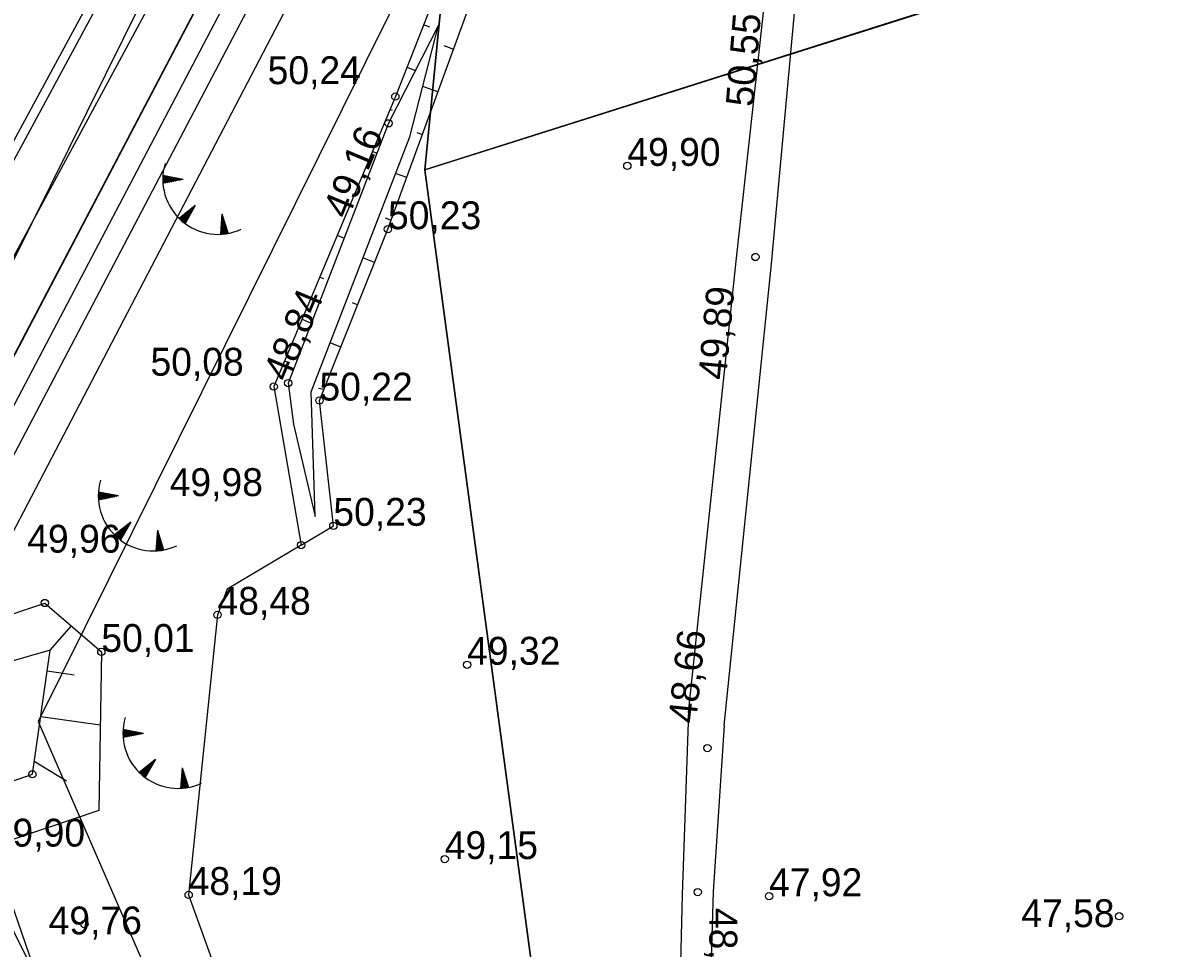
# Model space of a CAD drawing. Extents: x 700746 to 706058, y 6570320 to 6580460.
# Drawn here: x 702807.4 to 702907.3, y 6576090 to 6576171.4 of the extents above; entities that cross this region are included whole.
import ezdxf

# ---------------------------------------------------------------- set-up
doc = ezdxf.new("R2010")
doc.units = 0
for name, color, linetype in [('HALJASTUS', 7, 'Continuous'), ('illumineerimisjooned', 7, 'Continuous'), ('Kaitsevöönd', 7, 'Continuous'), ('kataster', 7, 'Continuous'), ('KORGUS-EH2000', 7, 'Continuous'), ('KPKAABEL', 7, 'Continuous'), ('Plokid', 7, 'Continuous'), ('RELJEEF', 7, 'Continuous'), ('TEE', 7, 'Continuous'), ('Tmaad_maeeraldised_kehtivad', 7, 'Continuous'), ('VWX2_MV_PLOKK', 7, 'Continuous')]:
    doc.layers.add(name, color=color, linetype=linetype)

msp = doc.modelspace()

# ---------------------------------------------------------------- linework, layer by layer
at = {"layer": 'HALJASTUS'}
for points in [[(702819.32, 6576226.847), (702826.278, 6576200.447), (702824.73, 6576194.486), (702810.413, 6576168.093), (702802.102, 6576152.772), (702788.774, 6576128.203), (702779.692, 6576111.461), (702773.4, 6576100.716), (702772.172, 6576091.971), (702771.398, 6576078.331), (702771.759, 6576067.689), (702773.05, 6576060.869), (702783.222, 6576039.636), (702796.005, 6576024.026), (702793.667, 6576022.358), (702787.006, 6576016.941)], [(702831.837, 6576125.439), (702825.338, 6576121.552), (702824.486, 6576119.31), (702821.949, 6576094.681), (702828.443, 6576076.663), (702832.181, 6576049.084), (702830.661, 6576047.194)], [(702820.442, 6576007.868), (702823.751, 6576009.82), (702834.733, 6576016.298), (702837.429, 6576025.482), (702826.971, 6576045.467), (702812.562, 6576075.981), (702804.651, 6576098.931)]]:
    msp.add_lwpolyline(points, dxfattribs=at)
at = {"layer": 'illumineerimisjooned'}
msp.add_lwpolyline([(703275.453, 6577071.675), (703358.033, 6576531.935), (703309.575, 6576228.785), (703291.689, 6575965.796), (703292.021, 6575933.773), (703296.797, 6575575.058), (702854.003, 6575511.215), (702839.234, 6575620.766), (702850.34, 6575977.305), (702784.776, 6576064.061), (702784.616, 6576095.834), (702844.434, 6576209.852), (702855.457, 6576267.302), (702846.533, 6576489.405), (702878.886, 6576547.086), (702976.891, 6576643.26), (702915.328, 6577059.558)], dxfattribs=at)
at = {"layer": 'Kaitsevöönd'}
msp.add_lwpolyline([(702820.936, 6576032.471), (702787.754, 6576109.144), (702788.8, 6576114.685), (702824.316, 6576186.322), (702810.136, 6576242.352), (702797.276, 6576283.831), (702800.399, 6576309.166), (702804.69, 6576330.042), (702821.922, 6576270.547), (702831.045, 6576241.982), (702844.554, 6576187.44), (702844.775, 6576183.632), (702843.671, 6576180.376), (702808.735, 6576109.925), (702830.035, 6576060.935)], dxfattribs=at)
at = {"layer": 'kataster'}
msp.add_lwpolyline([(702852.27, 6575508.89), (702837.26, 6575620.73), (702848.38, 6575976.59), (702782.85, 6576063.35), (702782.57, 6576096.37), (702842.53, 6576210.56), (702853.4, 6576267.5), (702844.46, 6576489.93), (702877.29, 6576548.25), (702974.72, 6576643.9), (702913.57, 6577058.07), (702784.04, 6577102.84), (702746.48, 6577248.7), (702719.69, 6577297.36), (702713.81, 6577334.91), (703089.87, 6577211.79), (703231.53, 6577106.55), (703277.36, 6577072.83), (703360.09, 6576531.99), (703311.6, 6576228.52), (703293.62, 6575965.66), (703298.84, 6575573.29)], close=True, dxfattribs=at)
msp.add_lwpolyline([(702628.71, 6576895.25), (702720.42, 6576547.28), (702844.46, 6576489.93), (702853.4, 6576267.5), (702842.53, 6576210.56), (702782.57, 6576096.37), (702782.85, 6576063.35)], dxfattribs=at)
at = {"layer": 'KORGUS-EH2000'}
for centre in [(702840.115, 6576164.862), (702839.525, 6576162.513), (702860.502, 6576158.773), (702839.465, 6576153.205), (702871.76, 6576150.763), (702829.428, 6576139.366), (702830.692, 6576139.679), (702833.445, 6576138.144), (702834.665, 6576127.131), (702831.837, 6576125.439), (702809.316, 6576120.345), (702824.486, 6576119.31), (702814.276, 6576116.046), (702846.422, 6576114.92), (702867.537, 6576107.593), (702808.213, 6576105.286), (702844.452, 6576097.836), (702821.949, 6576094.681), (702866.687, 6576094.937), (702872.956, 6576094.568), (702903.728, 6576092.808), (702812.787, 6576092.119)]:
    msp.add_circle(centre, 0.32, dxfattribs=at)
at = {"layer": 'KPKAABEL'}
msp.add_lwpolyline([(702819.632, 6576245.483), (702836.589, 6576184.262), (702797.604, 6576109.544), (702828.991, 6576046.164), (702858.934, 6575984.917), (702857.418, 6575888.76), (702856.506, 6575810.457), (702856.125, 6575711.01), (702855.369, 6575615.968), (702854.387, 6575550.184), (702865.017, 6575505.159), (702921.92, 6575514.247), (702993.744, 6575525.722), (703056.422, 6575535.341), (703120.247, 6575545.359), (703173.195, 6575553.732), (703215.558, 6575560.468), (703265.052, 6575567.872), (703307.328, 6575597.7), (703332.603, 6575614.363)], dxfattribs=at)
at = {"layer": 'Plokid'}
msp.add_line((702842.72, 6576158.42), (703067.36, 6576229.67), dxfattribs=at)
for points in [[(702917.129, 6577061.05), (702979.018, 6576642.545), (702880.491, 6576545.858), (702848.554, 6576488.92), (702857.464, 6576267.152), (702846.343, 6576209.185), (702786.618, 6576095.345), (702786.772, 6576064.737), (702852.361, 6575977.948), (702841.238, 6575620.869), (702855.715, 6575513.483), (703019.069, 6575537.036)], [(703072.3, 6576854.63), (703101.31, 6576579.97), (703076.01, 6576303.02), (703067.36, 6576229.67), (703051.03, 6576091.21), (703059.38, 6575886.59), (702981.97, 6575701.33), (702866.03, 6575711.28), (702865.95, 6575985.44), (702842.72, 6576158.42), (702849.095, 6576223.528)]]:
    msp.add_lwpolyline(points, dxfattribs=at)
at = {"layer": 'RELJEEF'}
for p, q in [((702843.144, 6576170.958), (702842.586, 6576171.176)), ((702844.372, 6576169.344), (702845.223, 6576169.034)), ((702841.128, 6576167.452), (702841.881, 6576167.154)), ((702843.855, 6576165.275), (702842.518, 6576165.762)), ((702839.852, 6576163.652), (702839.643, 6576163.738)), ((702842.001, 6576161.693), (702842.488, 6576161.516)), ((702838.097, 6576160.049), (702838.505, 6576159.877)), ((702819.674, 6576157.618), (702819.992, 6576157.873)), ((702819.675, 6576157.516), (702820.095, 6576157.853)), ((702819.676, 6576157.722), (702819.889, 6576157.893)), ((702819.677, 6576157.416), (702820.199, 6576157.833)), ((702819.68, 6576157.828), (702819.786, 6576157.913)), ((702819.682, 6576157.317), (702820.302, 6576157.813)), ((702821.467, 6576157.588), (702819.686, 6576157.932)), ((702819.72, 6576157.246), (702820.405, 6576157.793)), ((702819.89, 6576157.279), (702820.508, 6576157.774)), ((702820.059, 6576157.312), (702820.611, 6576157.754)), ((702820.229, 6576157.345), (702820.714, 6576157.734)), ((702820.399, 6576157.379), (702820.817, 6576157.714)), ((702820.568, 6576157.412), (702820.92, 6576157.694)), ((702820.738, 6576157.445), (702821.024, 6576157.674)), ((702820.908, 6576157.479), (702821.127, 6576157.654)), ((702821.077, 6576157.512), (702821.23, 6576157.634)), ((702841.121, 6576157.757), (702840.134, 6576158.116)), ((702821.467, 6576157.588), (702819.687, 6576157.239)), ((702821.247, 6576157.545), (702821.333, 6576157.614)), ((702836.806, 6576156.252), (702836.551, 6576156.36)), ((702822.529, 6576155.284), (702821.107, 6576154.157)), ((702822.529, 6576155.284), (702821.634, 6576153.707)), ((702821.736, 6576153.886), (702821.763, 6576154.677)), ((702821.821, 6576154.037), (702821.846, 6576154.743)), ((702821.906, 6576154.187), (702821.928, 6576154.808)), ((702821.992, 6576154.337), (702822.01, 6576154.873)), ((702822.077, 6576154.488), (702822.093, 6576154.938)), ((702822.162, 6576154.638), (702822.175, 6576155.004)), ((702822.248, 6576154.788), (702822.257, 6576155.069)), ((702822.333, 6576154.939), (702822.34, 6576155.134)), ((702822.418, 6576155.089), (702822.422, 6576155.199)), ((702821.182, 6576154.085), (702821.187, 6576154.221)), ((702821.26, 6576154.013), (702821.269, 6576154.286)), ((702821.337, 6576153.944), (702821.352, 6576154.351)), ((702821.415, 6576153.878), (702821.434, 6576154.417)), ((702821.493, 6576153.815), (702821.516, 6576154.482)), ((702821.571, 6576153.754), (702821.599, 6576154.547)), ((702821.65, 6576153.736), (702821.681, 6576154.612)), ((702824.872, 6576154.567), (702824.736, 6576152.758)), ((702825.309, 6576153.201), (702824.807, 6576153.698)), ((702825.257, 6576153.366), (702824.815, 6576153.803)), ((702825.204, 6576153.53), (702824.823, 6576153.907)), ((702825.151, 6576153.695), (702824.831, 6576154.012)), ((702825.099, 6576153.86), (702824.838, 6576154.117)), ((702825.046, 6576154.024), (702824.846, 6576154.222)), ((702824.993, 6576154.189), (702824.854, 6576154.326)), ((702824.94, 6576154.353), (702824.862, 6576154.431)), ((702824.872, 6576154.567), (702825.425, 6576152.84)), ((702839.226, 6576154.198), (702839.753, 6576153.998)), ((702824.841, 6576152.764), (702824.744, 6576152.86)), ((702824.946, 6576152.772), (702824.752, 6576152.965)), ((702825.05, 6576152.783), (702824.76, 6576153.069)), ((702825.151, 6576152.795), (702824.768, 6576153.174)), ((702825.25, 6576152.81), (702824.776, 6576153.279)), ((702825.348, 6576152.826), (702824.783, 6576153.384)), ((702825.415, 6576152.872), (702824.791, 6576153.488)), ((702825.362, 6576153.036), (702824.799, 6576153.593)), ((702835.005, 6576152.67), (702835.618, 6576152.413)), ((702838.293, 6576150.274), (702837.264, 6576150.682)), ((702833.816, 6576148.831), (702833.458, 6576148.981)), ((702836.317, 6576146.757), (702836.809, 6576146.56)), ((702831.912, 6576145.292), (702832.731, 6576144.949)), ((702835.324, 6576142.846), (702834.384, 6576143.222)), ((702830.846, 6576141.462), (702830.366, 6576141.603)), ((702833.36, 6576139.229), (702833.839, 6576139.132)), ((702814.001, 6576129.786), (702814.319, 6576130.04)), ((702814.002, 6576129.684), (702814.422, 6576130.02)), ((702814.003, 6576129.889), (702814.216, 6576130.06)), ((702814.004, 6576129.583), (702814.526, 6576130)), ((702814.007, 6576129.995), (702814.113, 6576130.08)), ((702814.009, 6576129.484), (702814.629, 6576129.98)), ((702815.794, 6576129.755), (702814.013, 6576130.099)), ((702815.794, 6576129.755), (702814.014, 6576129.406)), ((702814.047, 6576129.413), (702814.732, 6576129.961)), ((702814.217, 6576129.446), (702814.835, 6576129.941)), ((702814.386, 6576129.479), (702814.938, 6576129.921)), ((702814.556, 6576129.512), (702815.041, 6576129.901)), ((702814.726, 6576129.546), (702815.144, 6576129.881)), ((702814.895, 6576129.579), (702815.247, 6576129.861)), ((702815.065, 6576129.612), (702815.351, 6576129.841)), ((702815.235, 6576129.646), (702815.454, 6576129.821)), ((702815.404, 6576129.679), (702815.557, 6576129.801)), ((702815.574, 6576129.712), (702815.66, 6576129.781)), ((702816.856, 6576127.451), (702815.434, 6576126.325)), ((702815.82, 6576125.982), (702815.843, 6576126.649)), ((702815.898, 6576125.921), (702815.926, 6576126.714)), ((702816.856, 6576127.451), (702815.961, 6576125.874)), ((702815.977, 6576125.903), (702816.008, 6576126.779)), ((702816.063, 6576126.053), (702816.09, 6576126.845)), ((702816.148, 6576126.204), (702816.173, 6576126.91)), ((702816.233, 6576126.354), (702816.255, 6576126.975)), ((702816.319, 6576126.504), (702816.337, 6576127.04)), ((702816.404, 6576126.655), (702816.42, 6576127.105)), ((702816.489, 6576126.805), (702816.502, 6576127.171)), ((702816.575, 6576126.955), (702816.584, 6576127.236)), ((702816.66, 6576127.106), (702816.667, 6576127.301)), ((702816.745, 6576127.256), (702816.749, 6576127.366)), ((702819.199, 6576126.734), (702819.063, 6576124.925)), ((702819.199, 6576126.734), (702819.752, 6576125.007)), ((702815.509, 6576126.252), (702815.514, 6576126.388)), ((702815.587, 6576126.18), (702815.596, 6576126.453)), ((702815.664, 6576126.111), (702815.679, 6576126.518)), ((702815.742, 6576126.045), (702815.761, 6576126.584)), ((702819.742, 6576125.039), (702819.118, 6576125.655)), ((702819.689, 6576125.203), (702819.126, 6576125.76)), ((702819.636, 6576125.368), (702819.134, 6576125.865)), ((702819.584, 6576125.533), (702819.142, 6576125.97)), ((702819.531, 6576125.697), (702819.15, 6576126.074)), ((702819.478, 6576125.862), (702819.157, 6576126.179)), ((702819.425, 6576126.027), (702819.165, 6576126.284)), ((702819.373, 6576126.191), (702819.173, 6576126.389)), ((702819.32, 6576126.356), (702819.181, 6576126.493)), ((702819.267, 6576126.521), (702819.189, 6576126.598)), ((702819.168, 6576124.931), (702819.071, 6576125.027)), ((702819.273, 6576124.939), (702819.079, 6576125.132)), ((702819.377, 6576124.95), (702819.087, 6576125.236)), ((702819.478, 6576124.962), (702819.095, 6576125.341)), ((702819.577, 6576124.977), (702819.102, 6576125.446)), ((702819.675, 6576124.993), (702819.11, 6576125.551)), ((702809.784, 6576116.192), (702811.647, 6576118.325)), ((702811.877, 6576114), (702809.517, 6576114.34)), ((702808.947, 6576110.381), (702814.168, 6576109.629)), ((702816.176, 6576108.911), (702816.494, 6576109.165)), ((702816.176, 6576108.809), (702816.597, 6576109.146)), ((702816.177, 6576109.015), (702816.391, 6576109.185)), ((702816.179, 6576108.709), (702816.7, 6576109.126)), ((702816.181, 6576109.12), (702816.288, 6576109.205)), ((702816.184, 6576108.61), (702816.803, 6576109.106)), ((702817.968, 6576108.881), (702816.187, 6576109.225)), ((702817.968, 6576108.881), (702816.189, 6576108.531)), ((702816.222, 6576108.538), (702816.907, 6576109.086)), ((702816.392, 6576108.571), (702817.01, 6576109.066)), ((702816.561, 6576108.604), (702817.113, 6576109.046)), ((702816.731, 6576108.638), (702817.216, 6576109.026)), ((702816.9, 6576108.671), (702817.319, 6576109.006)), ((702817.07, 6576108.704), (702817.422, 6576108.986)), ((702817.24, 6576108.738), (702817.525, 6576108.966)), ((702817.409, 6576108.771), (702817.629, 6576108.946)), ((702817.579, 6576108.804), (702817.732, 6576108.926)), ((702817.749, 6576108.838), (702817.835, 6576108.907)), ((702811.216, 6576104.695), (702808.377, 6576106.422)), ((702819.031, 6576106.576), (702817.609, 6576105.45)), ((702817.839, 6576105.236), (702817.853, 6576105.644)), ((702817.917, 6576105.17), (702817.936, 6576105.709)), ((702817.995, 6576105.107), (702818.018, 6576105.774)), ((702818.073, 6576105.046), (702818.1, 6576105.839)), ((702819.031, 6576106.576), (702818.135, 6576104.999)), ((702818.152, 6576105.028), (702818.183, 6576105.905)), ((702818.237, 6576105.179), (702818.265, 6576105.97)), ((702818.323, 6576105.329), (702818.348, 6576106.035)), ((702818.408, 6576105.479), (702818.43, 6576106.1)), ((702818.493, 6576105.63), (702818.512, 6576106.165)), ((702818.579, 6576105.78), (702818.595, 6576106.231)), ((702818.664, 6576105.93), (702818.677, 6576106.296)), ((702818.749, 6576106.081), (702818.759, 6576106.361)), ((702818.835, 6576106.231), (702818.842, 6576106.426)), ((702818.92, 6576106.381), (702818.924, 6576106.492)), ((702821.374, 6576105.859), (702821.238, 6576104.05)), ((702821.442, 6576105.646), (702821.364, 6576105.723)), ((702821.374, 6576105.859), (702821.927, 6576104.132)), ((702817.684, 6576105.377), (702817.689, 6576105.513)), ((702817.762, 6576105.305), (702817.771, 6576105.578)), ((702821.849, 6576104.118), (702821.285, 6576104.676)), ((702821.916, 6576104.164), (702821.293, 6576104.781)), ((702821.864, 6576104.329), (702821.301, 6576104.885)), ((702821.811, 6576104.493), (702821.309, 6576104.99)), ((702821.758, 6576104.658), (702821.317, 6576105.095)), ((702821.706, 6576104.823), (702821.324, 6576105.2)), ((702821.653, 6576104.987), (702821.332, 6576105.304)), ((702821.6, 6576105.152), (702821.34, 6576105.409)), ((702821.548, 6576105.317), (702821.348, 6576105.514)), ((702821.495, 6576105.481), (702821.356, 6576105.619)), ((702821.343, 6576104.056), (702821.246, 6576104.152)), ((702821.448, 6576104.065), (702821.254, 6576104.257)), ((702821.551, 6576104.075), (702821.262, 6576104.362)), ((702821.653, 6576104.088), (702821.269, 6576104.466)), ((702821.752, 6576104.102), (702821.277, 6576104.571))]:
    msp.add_line(p, q, dxfattribs=at)
for points in [[(702844.044, 6576174.901), (702840.115, 6576164.862), (702829.428, 6576139.366), (702831.837, 6576125.439), (702834.665, 6576127.131), (702833.445, 6576138.144), (702839.465, 6576153.205), (702846.706, 6576173.112), (702844.044, 6576174.901)], [(702830.692, 6576139.679), (702831.156, 6576136.071), (702833.068, 6576127.949), (702832.715, 6576138.899), (702841.376, 6576161.333), (702843.906, 6576171.142), (702839.525, 6576162.513), (702830.692, 6576139.679)], [(702814.042, 6576102.102), (702804.651, 6576098.931), (702790.862, 6576103.578), (702786.181, 6576108.922), (702791.935, 6576121.516), (702804.485, 6576118.706), (702809.316, 6576120.345), (702814.276, 6576116.046), (702814.042, 6576102.102)], [(702809.784, 6576116.192), (702803.745, 6576114.469), (702795.384, 6576116.918), (702790.73, 6576108.597), (702804.997, 6576104.197), (702808.213, 6576105.286), (702809.784, 6576116.192)]]:
    msp.add_lwpolyline(points, dxfattribs=at)
for centre in [(702824.518, 6576157.597), (702818.844, 6576129.764), (702821.019, 6576108.889)]:
    msp.add_arc(centre, 4.844, 163.42341, 295.17451, dxfattribs=at)
at = {"layer": 'TEE'}
for points in [[(702865.884, 6576110.724), (702870.062, 6576150.394), (702872.629, 6576173.622), (702874.444, 6576194.274), (702882.043, 6576209.876), (702897.869, 6576236.864), (702903.504, 6576246.94), (702924.101, 6576298.467)], [(702868.999, 6576109.562), (702873.161, 6576150.164), (702875.203, 6576172.233), (702877.563, 6576193.926), (702884.517, 6576208.016), (702900.89, 6576235.646), (702906.714, 6576245.742), (702926.768, 6576297.4), (702924.101, 6576298.467)], [(702771.808, 6576073.949), (702774.342, 6576099.093), (702780.991, 6576111.889), (702825.746, 6576194.767), (702834.034, 6576221.95), (702841.514, 6576254.021), (702848.863, 6576282.018), (702859.375, 6576291.397)], [(702775.846, 6576074.132), (702778.245, 6576097.929), (702784.525, 6576110.016), (702829.456, 6576193.218), (702837.899, 6576220.912), (702845.409, 6576253.112), (702853.325, 6576280.586), (702861.464, 6576285.48)], [(702865.884, 6576110.724), (702865.334, 6576094.694), (702864.591, 6576064.676), (702863.447, 6576045.899), (702863.089, 6576024.694), (702851.575, 6575992.289), (702840.789, 6575978.393)], [(702868.999, 6576109.562), (702868.056, 6576094.969), (702867.141, 6576064.778), (702866.732, 6576046.34), (702865.663, 6576024.427), (702853.168, 6575990.81), (702841.803, 6575976.169)]]:
    msp.add_lwpolyline(points, dxfattribs=at)
at = {"layer": 'Tmaad_maeeraldised_kehtivad'}
msp.add_lwpolyline([(703277.305, 6577072.795), (703360.057, 6576531.928), (703311.564, 6576228.559), (703293.69, 6575965.739), (703294.021, 6575933.797), (703298.82, 6575573.329), (702852.291, 6575508.948), (702837.23, 6575620.663), (702848.319, 6575976.662), (702782.779, 6576063.386), (702782.613, 6576096.322), (702842.526, 6576210.519), (702853.449, 6576267.453), (702844.512, 6576489.89), (702877.282, 6576548.313), (702974.764, 6576643.974), (702913.527, 6577058.065)], dxfattribs=at)
at = {"layer": 'VWX2_MV_PLOKK'}
for points in [[(702840.26, 6576874.26), (702915.96, 6576894.45), (703039.76, 6576927.49), (703072.13, 6576856.26), (703101.31, 6576579.97), (703076.01, 6576303.02), (703067.36, 6576229.67), (702842.72, 6576158.42), (702853.4, 6576267.5), (702860.12, 6576517.75), (702877.29, 6576548.25), (702900.72, 6576571.25)], [(702840.26, 6576874.26), (702915.96, 6576894.45), (703039.76, 6576927.49), (703072.13, 6576856.26), (703101.31, 6576579.97), (703076.01, 6576303.02), (703067.36, 6576229.67), (702842.72, 6576158.42), (702853.4, 6576267.5), (702860.12, 6576517.75), (702877.29, 6576548.25), (702900.72, 6576571.25)], [(703145.59, 6575981.92), (703053.36, 6575698.14), (703018.17, 6575532.81), (702852.27, 6575508.89), (702837.26, 6575620.73), (702848.38, 6575976.59), (702782.85, 6576063.35), (702782.57, 6576096.37), (702842.53, 6576210.56), (702853.4, 6576267.5), (702842.72, 6576158.42), (702865.95, 6575985.44), (702867.94, 6575888.34), (702866.03, 6575711.28), (702981.97, 6575701.33), (703059.38, 6575886.59), (703051.03, 6576091.21), (703067.36, 6576229.67), (703076.01, 6576303.02), (703101.31, 6576579.97), (703072.3, 6576854.63), (703072.13, 6576856.26), (703120.61, 6576749.6), (703123.04, 6576234.88)], [(703145.59, 6575981.92), (703053.36, 6575698.14), (703018.17, 6575532.81), (702852.27, 6575508.89), (702837.26, 6575620.73), (702848.38, 6575976.59), (702782.85, 6576063.35), (702782.57, 6576096.37), (702842.53, 6576210.56), (702853.4, 6576267.5), (702842.72, 6576158.42), (702865.95, 6575985.44), (702867.94, 6575888.34), (702866.03, 6575711.28), (702981.97, 6575701.33), (703059.38, 6575886.59), (703051.03, 6576091.21), (703067.36, 6576229.67), (703076.01, 6576303.02), (703101.31, 6576579.97), (703072.3, 6576854.63), (703072.13, 6576856.26), (703120.61, 6576749.6), (703123.04, 6576234.88)]]:
    msp.add_lwpolyline(points, close=True, dxfattribs=at)

# ---------------------------------------------------------------- texts
at = {"layer": 'KORGUS-EH2000'}
for s, rotation, p in [('50,55 ', 85.39022, (702871.588, 6576163.919)), ('49,16 ', 67.4218, (702835.94, 6576154.006)), ('48,84 ', 67.42652, (702830.692, 6576139.679)), ('49,89 ', 84.70643, (702869.168, 6576139.901)), ('48,66 ', 84.06834, (702866.541, 6576109.708)), ('48,73 ', 270, (702867.711, 6576093.536))]:
    msp.add_text(s, height=2.45, rotation=rotation, dxfattribs=at).set_placement(p)
for s, p in [('50,24 ', (702828.889, 6576165.956)), ('49,90 ', (702860.502, 6576158.773)), ('50,23 ', (702839.465, 6576153.205)), ('50,08 ', (702818.595, 6576140.327)), ('50,22 ', (702833.445, 6576138.144)), ('49,98 ', (702820.281, 6576129.746)), ('50,23 ', (702834.665, 6576127.131)), ('49,96 ', (702807.763, 6576124.77)), ('48,48 ', (702824.486, 6576119.31)), ('50,01 ', (702814.276, 6576116.046)), ('49,32 ', (702846.422, 6576114.92)), ('49,90 ', (702804.651, 6576098.931)), ('49,15 ', (702844.452, 6576097.836)), ('48,19 ', (702821.949, 6576094.681)), ('47,92 ', (702872.956, 6576094.568)), ('49,76 ', (702809.642, 6576091.212)), ('47,58 ', (702895.123, 6576091.851))]:
    msp.add_text(s, height=2.45, dxfattribs=at).set_placement(p)

doc.saveas('drawing.dxf')
